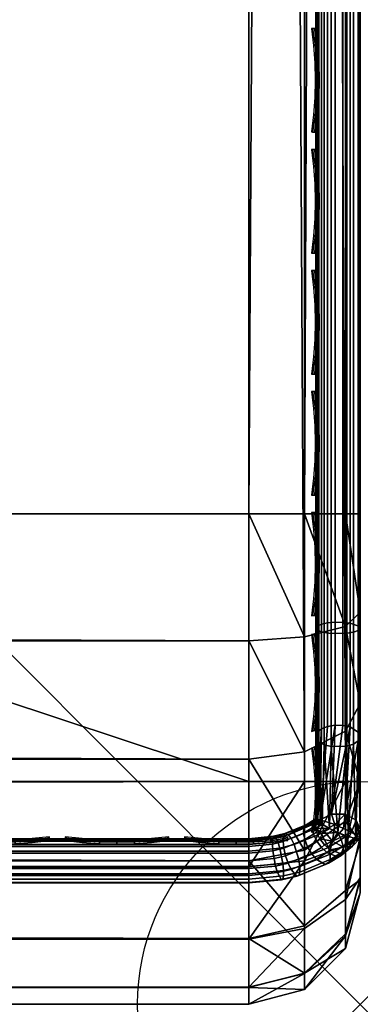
# Model space of a CAD drawing. Header units: inches. Extents: x 0 to 69, y -28.1 to 0.
# Tile 303 of 451: x 68.2 to 69, y -28 to -25.8. Entities that reach past the tile are written whole.
import ezdxf

# ---------------------------------------------------------------- set-up
doc = ezdxf.new("R2010")
doc.units = ezdxf.units.IN
doc.header["$LTSCALE"] = 0.03937
doc.header["$MEASUREMENT"] = 0
doc.header["$PDMODE"] = 35
doc.header["$PDSIZE"] = 1
for name, color, linetype in [('A-FURN-3-NODE', 7, 'Continuous'), ('A-FURN-3-ST', 151, 'Continuous'), ('A-FURN-3-ST-SEAM', 250, 'Continuous'), ('A-FURN-3-STITCH', 15, 'Continuous')]:
    doc.layers.add(name, color=color, linetype=linetype)

msp = doc.modelspace()

# ---------------------------------------------------------------- linework, layer by layer
at = {"layer": 'A-FURN-3-NODE'}
msp.add_point((69, -28.01), dxfattribs=at)

# ---------------------------------------------------------------- meshes
at = {"layer": 'A-FURN-3-ST'}
mesh = msp.add_polyface(dxfattribs=at)
corners = [(0.25, -5.4592, 18), (68.75, -5.4592, 18), (0.25, -5.1746, 17.9626), (68.75, -5.1746, 17.9626), (0.25, -4.9094, 17.8528), (68.75, -4.9094, 17.8528), (0.25, -4.6816, 17.6781), (68.75, -4.6816, 17.6781), (0.25, -4.5068, 17.4505), (68.75, -4.5068, 17.4505), (0.25, -4.3968, 17.1854), (68.75, -4.3968, 17.1854), (0.25, -4.3592, 16.9008), (68.75, -4.3504, 5.5004), (0.25, -4.3504, 5.5004), (0.25, -4.3883, 5.3089), (68.75, -4.3883, 5.3089), (0.25, -4.4967, 5.1466), (68.75, -4.4967, 5.1466), (0.25, -4.659, 5.0381), (68.75, -4.659, 5.0381), (0.25, -4.8504, 5), (0.25, -27.51, 5), (0.125, -4.8504, 5.0335), (0.125, -27.51, 5.0335), (0.0335, -4.8504, 5.125), (0.0335, -4.5038, 5.3567), (0.125, -4.3839, 5.5004), (0.125, -4.4193, 5.3217), (0.125, -4.5204, 5.1703), (0.125, -4.6718, 5.069), (0.0335, -4.4842, 16.9008), (0.125, -4.3926, 16.9008), (0.125, -4.4292, 17.1767), (0.0335, -5.2069, 17.8418), (0.125, -5.4592, 17.9665), (0.125, -5.1833, 17.9302), (0.0335, -4.77, 17.5897), (0.125, -4.7053, 17.6544), (0.125, -4.5358, 17.4337), (0.0335, -4.615, 17.3879), (0.0335, -4.5175, 17.153), (0.125, -4.9261, 17.8238), (0.125, -26.91, 17.9665), (0.25, -26.91, 18)]
mesh.append_faces([[corners[k] for k in face] for face in [(0, 1, 2), (2, 3, 4), (4, 5, 6), (6, 7, 8), (8, 9, 10), (10, 11, 12), (12, 13, 14), (14, 13, 15), (15, 16, 17), (17, 18, 19), (19, 20, 21), (21, 22, 23), (23, 24, 25), (26, 27, 28), (28, 27, 14), (28, 14, 15), (28, 15, 29), (29, 15, 17), (29, 17, 30), (30, 17, 19), (30, 19, 23), (23, 19, 21), (23, 25, 30), (27, 31, 32), (27, 32, 14), (14, 32, 12), (31, 33, 32), (32, 33, 10), (32, 10, 12), (34, 35, 36), (37, 38, 39, 40), (40, 39, 33, 41), (35, 0, 36), (36, 0, 2), (36, 2, 42), (42, 2, 4), (42, 4, 38), (38, 4, 6), (38, 6, 39), (39, 6, 8), (39, 8, 33), (33, 8, 10), (35, 43, 0), (44, 1, 0)]])
mesh = msp.add_polyface(dxfattribs=at)
corners = [(68.875, -4.8504, 5.0335), (68.875, -27.51, 5.0335), (68.75, -4.8504, 5), (68.75, -4.3504, 5.5004), (68.875, -4.3839, 5.5004), (68.75, -4.3883, 5.3089), (68.875, -4.4193, 5.3217), (68.75, -4.4967, 5.1466), (68.875, -4.5204, 5.1703), (68.75, -4.659, 5.0381), (68.875, -4.6718, 5.069), (68.9665, -4.7068, 5.1536), (68.9665, -4.4754, 5.5003), (68.9665, -4.5038, 5.3567), (68.9665, -4.5851, 5.2349), (68.75, -4.3592, 16.9008), (68.875, -4.3926, 16.9008), (68.75, -5.4592, 18), (68.875, -5.4592, 17.9665), (68.75, -5.1746, 17.9626), (68.875, -5.1833, 17.9302), (68.75, -4.9094, 17.8528), (68.875, -4.9261, 17.8238), (68.75, -4.6816, 17.6781), (68.875, -4.7053, 17.6544), (68.75, -4.5068, 17.4505), (68.875, -4.5358, 17.4337), (68.75, -4.3968, 17.1854), (68.875, -4.4292, 17.1767), (68.9665, -4.5175, 17.153), (68.9665, -5.4592, 17.875), (68.75, -26.91, 18), (68.875, -26.91, 17.9665), (0.25, -5.1746, 17.9626), (0.25, -4.9094, 17.8528), (0.25, -4.6816, 17.6781), (0.25, -4.5068, 17.4505), (0.25, -4.3968, 17.1854), (0.25, -4.3592, 16.9008), (0.25, -4.3883, 5.3089), (0.25, -4.4967, 5.1466), (0.25, -4.659, 5.0381), (0.25, -4.8504, 5), (68.75, -27.51, 5)]
mesh.append_faces([[corners[k] for k in face] for face in [(0, 1, 2), (3, 4, 5), (5, 4, 6), (5, 6, 7), (7, 6, 8), (7, 8, 9), (9, 8, 10), (9, 10, 2), (2, 10, 0), (0, 10, 11), (12, 6, 4), (8, 6, 13, 14), (3, 15, 4), (4, 15, 16), (4, 16, 12), (17, 18, 19), (19, 18, 20), (19, 20, 21), (21, 20, 22), (21, 22, 23), (23, 22, 24), (23, 24, 25), (25, 24, 26), (25, 26, 27), (27, 26, 28), (27, 28, 15), (15, 28, 16), (16, 28, 29), (18, 30, 20), (17, 31, 18), (18, 32, 30), (33, 17, 19), (34, 19, 21), (35, 21, 23), (36, 23, 25), (37, 25, 27), (38, 27, 15), (15, 3, 38), (39, 3, 5), (40, 5, 7), (41, 7, 9), (42, 9, 2), (2, 43, 42)]])
mesh = msp.add_polyface(dxfattribs=at)
corners = [(69, -4.8504, 5.25), (69, -27.51, 5.25), (68.9665, -4.8504, 5.125), (68.9665, -27.51, 5.125), (68.875, -4.8504, 5.0335), (68.9665, -4.7068, 5.1536), (69, -4.7253, 5.2835), (68.9665, -4.5851, 5.2349), (69, -4.6338, 5.3751), (68.9665, -4.5038, 5.3567), (69, -4.6004, 5.5002), (68.9665, -4.4754, 5.5003), (68.875, -4.4193, 5.3217), (68.875, -4.5204, 5.1703), (68.875, -4.6718, 5.069), (68.875, -4.3926, 16.9008), (68.9665, -4.4842, 16.9008), (69, -4.6092, 16.9007), (68.9665, -4.5175, 17.153), (69, -4.6383, 17.1205), (68.875, -5.1833, 17.9302), (68.9665, -5.4592, 17.875), (68.9665, -5.2069, 17.8418), (68.9665, -4.9719, 17.7445), (68.875, -4.9261, 17.8238), (68.9665, -4.77, 17.5897), (68.875, -4.7053, 17.6544), (68.9665, -4.615, 17.3879), (68.875, -4.5358, 17.4337), (68.875, -4.4292, 17.1767), (69, -5.4592, 17.75), (69, -5.2393, 17.7211), (69, -5.0343, 17.6362), (69, -4.8583, 17.5013), (69, -4.7233, 17.3254), (68.9665, -26.91, 17.875), (69, -27.76, 5.5), (69, -27.76, 16.9)]
mesh.append_faces([[corners[k] for k in face] for face in [(0, 1, 2), (2, 3, 4), (4, 5, 2), (2, 5, 0), (0, 5, 6), (6, 5, 7), (6, 7, 8), (8, 7, 9), (8, 9, 10), (10, 9, 11), (11, 9, 12), (13, 7, 5, 14), (11, 15, 16), (11, 16, 10), (10, 16, 17), (15, 18, 16), (16, 18, 19), (16, 19, 17), (20, 21, 22), (20, 22, 23, 24), (24, 23, 25, 26), (26, 25, 27, 28), (28, 27, 18, 29), (21, 30, 22), (22, 30, 31), (22, 31, 23), (23, 31, 32), (23, 32, 25), (25, 32, 33), (25, 33, 27), (27, 33, 34), (27, 34, 18), (18, 34, 19), (21, 35, 30), (0, 10, 1), (6, 8, 0), (0, 8, 10), (10, 17, 36), (37, 17, 30), (17, 19, 30), (30, 19, 34), (30, 34, 33), (33, 32, 30), (30, 32, 31)]])
mesh = msp.add_polyface(dxfattribs=at)
corners = [(68.9665, -4.8504, 5.125), (69, -27.51, 5.25), (68.9665, -27.51, 5.125), (69, -27.7265, 5.375), (69, -27.76, 5.5), (68.9665, -27.8565, 5.3565), (68.9665, -27.885, 5.5), (68.875, -27.9765, 5.5), (68.875, -27.6885, 5.069), (68.9665, -27.6535, 5.1535), (68.875, -27.8399, 5.1701), (68.9665, -27.7752, 5.2348), (68.875, -27.941, 5.3215), (69, -27.635, 5.2835), (69, -27.76, 16.9), (68.9665, -27.885, 16.9), (69, -26.91, 17.75), (68.9665, -26.91, 17.875), (69, -27.13, 17.721), (68.9665, -27.1624, 17.8418), (69, -27.335, 17.6361), (68.9665, -27.3975, 17.7444), (69, -27.511, 17.501), (68.9665, -27.5994, 17.5894), (69, -27.6461, 17.325), (68.9665, -27.7544, 17.3875), (69, -27.731, 17.12), (68.9665, -27.8518, 17.1523), (68.875, -27.9402, 17.176), (68.875, -26.91, 17.9665), (68.875, -27.186, 17.9302), (68.875, -27.4433, 17.8236), (68.875, -27.6641, 17.6541), (68.875, -27.8336, 17.4333), (68.9665, -5.4592, 17.875), (69, -5.4592, 17.75), (69, -4.6004, 5.5002), (69, -4.6092, 16.9007)]
mesh.append_faces([[corners[k] for k in face] for face in [(0, 1, 2), (3, 4, 5), (5, 4, 6), (5, 6, 7), (8, 2, 9), (10, 11, 5, 12), (2, 1, 9), (9, 1, 13), (9, 13, 11), (11, 13, 3), (11, 3, 5), (4, 14, 6), (6, 14, 15), (6, 15, 7), (16, 17, 18), (18, 17, 19), (18, 19, 20), (20, 19, 21), (20, 21, 22), (22, 21, 23), (22, 23, 24), (24, 23, 25), (24, 25, 26), (26, 25, 27), (26, 27, 14), (14, 27, 15), (15, 27, 28), (17, 29, 19), (19, 30, 31, 21), (21, 31, 32, 23), (23, 32, 33, 25), (25, 33, 28, 27), (34, 29, 17), (35, 17, 16), (1, 36, 4), (1, 4, 3), (4, 37, 14), (14, 35, 16), (18, 20, 16), (16, 20, 22), (16, 22, 24), (24, 26, 16), (16, 26, 14), (3, 13, 1)]])
mesh = msp.add_polyface(dxfattribs=at)
corners = [(0.25, -4.8504, 5), (68.75, -27.51, 5), (0.25, -27.51, 5), (0.125, -4.8504, 5.0335), (0.125, -27.51, 5.0335), (0.25, -28.01, 5.5), (0.125, -27.9765, 5.5), (0.25, -27.9719, 5.3087), (0.125, -27.941, 5.3215), (0.25, -27.8636, 5.1464), (0.125, -27.8399, 5.1701), (0.25, -27.7013, 5.0381), (0.125, -27.6885, 5.069), (0.0335, -27.6535, 5.1535), (0.0335, -27.885, 5.5), (0.25, -28.01, 16.9), (0.125, -27.9765, 16.9), (0.25, -26.91, 18), (0.125, -26.91, 17.9665), (0.25, -27.1947, 17.9625), (0.125, -27.186, 17.9302), (0.25, -27.46, 17.8526), (0.125, -27.4433, 17.8236), (0.25, -27.6878, 17.6778), (0.125, -27.6641, 17.6541), (0.25, -27.8626, 17.45), (0.125, -27.8336, 17.4333), (0.25, -27.9725, 17.1847), (0.125, -27.9402, 17.176), (0.0335, -27.8518, 17.1523), (0.0335, -26.91, 17.875), (0.0335, -27.5994, 17.5894), (0.0335, -27.7544, 17.3875), (0.125, -5.4592, 17.9665), (0.25, -5.4592, 18), (68.75, -28.01, 16.9), (68.75, -27.9725, 17.1847), (68.75, -27.8626, 17.45), (68.75, -27.6878, 17.6778), (68.75, -27.46, 17.8526), (68.75, -27.1947, 17.9625), (68.75, -27.7013, 5.0381), (68.75, -27.8636, 5.1464), (68.75, -27.9719, 5.3087)]
mesh.append_faces([[corners[k] for k in face] for face in [(0, 1, 2), (3, 2, 4), (5, 6, 7), (7, 6, 8), (7, 8, 9), (9, 8, 10), (9, 10, 11), (11, 10, 12), (11, 12, 2), (2, 12, 4), (4, 12, 13), (14, 8, 6), (5, 15, 6), (6, 15, 16), (6, 16, 14), (17, 18, 19), (19, 18, 20), (19, 20, 21), (21, 20, 22), (21, 22, 23), (23, 22, 24), (23, 24, 25), (25, 24, 26), (25, 26, 27), (27, 26, 28), (27, 28, 15), (15, 28, 16), (16, 28, 29), (18, 30, 20), (24, 31, 32, 26), (26, 32, 29, 28), (33, 30, 18), (34, 18, 17), (15, 35, 27), (27, 36, 25), (25, 37, 23), (23, 38, 21), (21, 39, 19), (19, 40, 17), (5, 35, 15), (2, 1, 11), (11, 41, 9), (9, 42, 7), (7, 43, 5)]])
mesh = msp.add_polyface(dxfattribs=at)
corners = [(68.875, -4.8504, 5.0335), (68.9665, -27.51, 5.125), (68.875, -27.51, 5.0335), (68.75, -4.8504, 5), (68.75, -27.51, 5), (68.9665, -27.8565, 5.3565), (68.875, -27.9765, 5.5), (68.875, -27.941, 5.3215), (68.75, -28.01, 5.5), (68.75, -27.9719, 5.3087), (68.875, -27.8399, 5.1701), (68.75, -27.8636, 5.1464), (68.875, -27.6885, 5.069), (68.75, -27.7013, 5.0381), (68.9665, -27.6535, 5.1535), (68.9665, -27.7752, 5.2348), (68.9665, -27.885, 16.9), (68.875, -27.9765, 16.9), (68.75, -28.01, 16.9), (68.875, -27.9402, 17.176), (68.75, -27.9725, 17.1847), (68.9665, -27.1624, 17.8418), (68.875, -26.91, 17.9665), (68.875, -27.186, 17.9302), (68.75, -26.91, 18), (68.75, -27.1947, 17.9625), (68.875, -27.4433, 17.8236), (68.75, -27.46, 17.8526), (68.875, -27.6641, 17.6541), (68.75, -27.6878, 17.6778), (68.875, -27.8336, 17.4333), (68.75, -27.8626, 17.45), (68.875, -5.4592, 17.9665), (0.25, -27.9725, 17.1847), (0.25, -27.8626, 17.45), (0.25, -27.6878, 17.6778), (0.25, -27.46, 17.8526), (0.25, -27.1947, 17.9625), (0.25, -26.91, 18), (0.25, -28.01, 5.5), (0.25, -27.7013, 5.0381), (0.25, -27.8636, 5.1464), (0.25, -27.9719, 5.3087), (68.75, -5.4592, 18)]
mesh.append_faces([[corners[k] for k in face] for face in [(0, 1, 2), (3, 2, 4), (5, 6, 7), (7, 6, 8), (7, 8, 9), (7, 9, 10), (10, 9, 11), (10, 11, 12), (12, 11, 13), (12, 13, 2), (2, 13, 4), (2, 1, 12), (12, 14, 15, 10), (6, 16, 17), (6, 17, 8), (8, 17, 18), (16, 19, 17), (17, 19, 20), (17, 20, 18), (21, 22, 23), (22, 24, 23), (23, 24, 25), (23, 25, 26), (26, 25, 27), (26, 27, 28), (28, 27, 29), (28, 29, 30), (30, 29, 31), (30, 31, 19), (19, 31, 20), (32, 24, 22), (33, 18, 20), (34, 20, 31), (35, 31, 29), (36, 29, 27), (37, 27, 25), (38, 25, 24), (8, 18, 39), (40, 4, 13), (41, 13, 11), (42, 11, 9), (39, 9, 8), (24, 43, 38)]])
at = {"layer": 'A-FURN-3-ST-SEAM'}
mesh = msp.add_polyface(dxfattribs=at)
corners = [(68.9035, -9.0343, 17.8826), (68.9128, -9.0343, 17.8675), (68.9128, -12.6094, 17.8675), (68.9035, -12.6094, 17.8826), (68.9128, -16.1846, 17.8675), (68.9035, -16.1846, 17.8826), (68.9128, -19.7597, 17.8675), (68.9035, -19.7597, 17.8826), (68.9128, -23.3349, 17.8675), (68.9035, -23.3349, 17.8826), (68.9128, -26.91, 17.8675), (68.9035, -26.91, 17.8826), (68.9, -26.91, 17.9), (68.9, -23.3349, 17.9), (68.9, -19.7597, 17.9), (68.9, -16.1846, 17.9), (68.9, -12.6094, 17.9), (68.9, -9.0343, 17.9), (68.9188, -9.0343, 17.939), (68.9071, -9.0343, 17.9255), (68.9071, -12.6094, 17.9255), (68.9188, -12.6094, 17.939), (68.9071, -16.1846, 17.9255), (68.9188, -16.1846, 17.939), (68.9071, -19.7597, 17.9255), (68.9188, -19.7597, 17.939), (68.9071, -23.3349, 17.9255), (68.9188, -23.3349, 17.939), (68.9071, -26.91, 17.9255), (68.9188, -26.91, 17.939), (68.9, -27.0951, 17.8825), (68.9266, -26.91, 17.8563), (68.9266, -23.3349, 17.8563), (68.9266, -19.7597, 17.8563), (68.9266, -16.1846, 17.8563), (68.9266, -12.6094, 17.8563)]
mesh.append_faces([[corners[k] for k in face] for face in [(9, 8, 10, 11), (11, 12, 9), (9, 13, 7), (7, 13, 14), (7, 14, 5), (5, 14, 15), (5, 15, 3), (3, 15, 16), (3, 16, 0), (0, 16, 17), (27, 26, 28, 29), (19, 17, 20), (20, 17, 16), (20, 16, 22), (22, 16, 15), (22, 15, 24), (24, 15, 14), (24, 14, 26), (26, 14, 13), (26, 13, 28), (28, 13, 12), (28, 12, 30), (31, 10, 8, 32)]])
mesh.append_faces([[corners[k] for k in face] for face in [(7, 6, 8, 9), (25, 24, 26, 27)]], dxfattribs={"vtx0": -1})
mesh.append_faces([[corners[k] for k in face] for face in [(3, 2, 4, 5), (5, 4, 6, 7), (21, 20, 22, 23), (23, 22, 24, 25), (33, 6, 4, 34), (34, 4, 2, 35)]], dxfattribs={"vtx0": -1, "vtx2": -1})
mesh.append_faces([[corners[k] for k in face] for face in [(0, 1, 2, 3), (18, 19, 20, 21), (32, 8, 6, 33)]], dxfattribs={"vtx2": -1})
mesh = msp.add_polyface(dxfattribs=at)
corners = [(68.9433, -27.3837, 17.7238), (68.9266, -27.3866, 17.7289), (68.9266, -27.1546, 17.8243), (68.9433, -27.1531, 17.8187), (68.9266, -26.91, 17.8563), (68.9433, -26.91, 17.8505), (68.9266, -23.3349, 17.8563), (68.9433, -23.3349, 17.8505), (68.9266, -19.7597, 17.8563), (68.9433, -19.7597, 17.8505), (68.9981, -19.7597, 17.8868), (68.9997, -19.7597, 17.9045), (68.9997, -23.3349, 17.9045), (68.9981, -23.3349, 17.8868), (68.9997, -26.91, 17.9045), (68.9981, -26.91, 17.8868), (68.9997, -27.167, 17.871), (68.9981, -27.1624, 17.8538), (68.9997, -27.4107, 17.7707), (68.9981, -27.4018, 17.7553), (68.9949, -19.7597, 17.9217), (68.9949, -23.3349, 17.9217), (68.9949, -26.91, 17.9217), (68.9949, -27.1714, 17.8876), (68.9949, -27.4192, 17.7856), (68.9345, -19.7597, 17.9472), (68.9188, -19.7597, 17.939), (68.9188, -23.3349, 17.939), (68.9345, -23.3349, 17.9472), (68.9188, -26.91, 17.939), (68.9345, -26.91, 17.9472), (68.9188, -27.1758, 17.9043), (68.9345, -27.1779, 17.9122), (68.9188, -27.4278, 17.8006), (68.9345, -27.4319, 17.8077), (68.961, -27.3842, 17.7247), (68.961, -27.1534, 17.8197), (68.961, -26.91, 17.8515), (68.961, -23.3349, 17.8515), (68.9772, -27.3879, 17.7311), (68.9772, -27.1553, 17.8268), (68.9845, -27.4264, 17.7981), (68.9845, -27.1751, 17.9016), (68.9845, -26.91, 17.9362), (68.9845, -23.3349, 17.9362), (68.9696, -27.4313, 17.8065), (68.9696, -27.1775, 17.9109), (68.9772, -26.91, 17.8588), (68.9772, -23.3349, 17.8588), (68.9696, -26.91, 17.9459), (68.9696, -23.3349, 17.9459)]
mesh.append_faces([[corners[k] for k in face] for face in [(0, 1, 2, 3), (3, 2, 4, 5), (5, 4, 6, 7), (13, 12, 14, 15), (15, 14, 16, 17), (17, 16, 18, 19), (12, 21, 22, 14), (14, 22, 23, 16), (16, 23, 24, 18), (28, 27, 29, 30), (30, 29, 31, 32), (32, 31, 33, 34), (35, 0, 3, 36), (36, 3, 5, 37), (37, 5, 7, 38), (17, 19, 39, 40), (40, 39, 35, 36), (41, 24, 23, 42), (42, 23, 22, 43), (43, 22, 21, 44), (32, 34, 45, 46), (46, 45, 41, 42), (40, 36, 37, 47), (47, 37, 38, 48), (17, 40, 47, 15), (15, 47, 48, 13), (46, 42, 43, 49), (49, 43, 44, 50), (32, 46, 49, 30), (30, 49, 50, 28)]])
mesh.append_faces([[corners[k] for k in face] for face in [(10, 11, 12, 13), (11, 20, 21, 12), (25, 26, 27, 28)]], dxfattribs={"vtx0": -1})
mesh.append_faces([[corners[k] for k in face] for face in [(7, 6, 8, 9)]], dxfattribs={"vtx2": -1})
mesh = msp.add_polyface(dxfattribs=at)
corners = [(68.9, -27.594, 17.6295), (68.9, -27.4463, 17.7439), (68.9001, -27.5938, 17.6261), (68.9, -27.4084, 17.7668), (68.9035, -27.3997, 17.7517), (68.9, -27.2772, 17.8301), (68.9035, -27.1614, 17.8498), (68.9, -27.1658, 17.8666), (68.9, -27.0951, 17.8825), (68.9035, -26.91, 17.8826), (68.9, -26.91, 17.9), (68.9035, -23.3349, 17.8826), (68.9, -23.3349, 17.9), (68.9034, -27.5979, 17.6505), (68.9, -27.5941, 17.6303), (68.8995, -27.5976, 17.6074), (68.8931, -27.6024, 17.6121), (68.8985, -27.5949, 17.6272), (68.8735, -27.6142, 17.6239), (68.8781, -27.6073, 17.6395), (68.8303, -27.6272, 17.6593), (68.8274, -27.6335, 17.643), (68.8049, -27.6331, 17.6652), (68.8029, -27.6391, 17.6486), (68.75, -27.6385, 17.6706), (68.8752, -27.6405, 17.6006), (68.8726, -27.6258, 17.6105), (68.892, -27.6141, 17.5988), (68.895, -27.6284, 17.5887), (68.8983, -27.6093, 17.5941), (68.9015, -27.6236, 17.5839), (68.8908, -27.6077, 17.6628), (68.8102, -27.6361, 17.691), (68.8384, -27.6295, 17.6845), (68.8268, -27.6449, 17.6294), (68.9014, -27.6149, 17.6753), (68.845, -27.6382, 17.6985), (68.912, -27.6269, 17.6831), (68.8517, -27.6518, 17.7078)]
mesh.append_faces([[corners[k] for k in face] for face in [(0, 1, 2), (1, 3, 4), (4, 3, 5), (6, 5, 7), (6, 7, 8), (9, 8, 10), (11, 10, 12), (13, 1, 14), (14, 1, 0), (2, 15, 16), (2, 16, 17), (17, 16, 18), (17, 18, 19), (19, 18, 20), (20, 18, 21), (20, 21, 22), (22, 21, 23), (22, 23, 24), (25, 26, 27, 28), (28, 27, 29, 30), (31, 13, 19), (19, 13, 14), (19, 14, 17), (17, 14, 0), (17, 0, 2), (22, 32, 20), (20, 32, 33), (20, 33, 19), (19, 33, 31), (27, 16, 15, 29), (16, 27, 26, 18), (18, 26, 34, 21), (35, 31, 33, 36), (37, 35, 36, 38)]])
mesh = msp.add_polyface(dxfattribs=at)
corners = [(68.9001, -27.5938, 17.6261), (68.9128, -27.3922, 17.7386), (68.91, -27.5959, 17.5859), (68.9266, -27.3866, 17.7289), (68.9035, -26.91, 17.8826), (68.9128, -26.91, 17.8675), (68.9128, -27.1575, 17.8352), (68.9035, -27.1614, 17.8498), (68.9035, -27.3997, 17.7517), (68.9, -27.4463, 17.7439), (68.9, -27.2772, 17.8301), (68.9, -27.0951, 17.8825), (68.9141, -27.6057, 17.666), (68.9188, -27.4278, 17.8006), (68.9071, -27.4211, 17.7889), (68.9034, -27.5979, 17.6505), (68.9188, -26.91, 17.939), (68.9071, -26.91, 17.9255), (68.9071, -27.1723, 17.8913), (68.9188, -27.1758, 17.9043), (68.9, -27.1658, 17.8666), (68.9, -27.4084, 17.7668), (68.9266, -27.1546, 17.8243), (68.9266, -26.91, 17.8563), (68.8995, -27.5976, 17.6074), (68.9015, -27.6236, 17.5839), (68.8983, -27.6093, 17.5941), (68.9177, -27.6207, 17.5691), (68.9088, -27.6386, 17.5782), (68.902, -27.6437, 17.5832), (68.895, -27.6284, 17.5887), (68.9006, -27.6842, 17.6043), (68.8901, -27.6717, 17.5972), (68.9125, -27.658, 17.5837), (68.9247, -27.6694, 17.5896), (68.912, -27.6269, 17.6831), (68.9308, -27.6156, 17.6724), (68.9014, -27.6149, 17.6753), (68.8908, -27.6077, 17.6628), (68.9198, -27.6526, 17.5783)]
mesh.append_faces([[corners[k] for k in face] for face in [(0, 1, 2), (2, 1, 3), (4, 5, 6, 7), (7, 6, 1, 8), (8, 1, 0), (0, 9, 8), (8, 10, 7), (7, 11, 4), (12, 13, 14), (12, 14, 15), (15, 14, 9), (16, 17, 18, 19), (19, 18, 14, 13), (17, 11, 18), (18, 11, 20), (18, 20, 10), (18, 10, 14), (14, 10, 21), (14, 21, 9), (22, 3, 1, 6), (22, 6, 5, 23), (2, 24, 0), (25, 26, 2), (2, 26, 24), (2, 27, 25), (25, 27, 28), (25, 28, 29, 30), (31, 32, 33, 34), (35, 36, 37), (37, 36, 12), (37, 12, 38), (38, 12, 15), (33, 29, 28, 39)]])
mesh = msp.add_polyface(dxfattribs=at)
corners = [(68.99, -27.6383, 17.6283), (68.9995, -27.637, 17.5772), (69, -27.6176, 17.6076), (68.9909, -27.5968, 17.5868), (68.993, -27.6317, 17.5565), (68.98, -27.6241, 17.5436), (68.9662, -27.5837, 17.5737), (68.9624, -27.6154, 17.5403), (68.9429, -27.607, 17.5472), (68.91, -27.5959, 17.5859), (68.9353, -27.5833, 17.5733), (68.9177, -27.6207, 17.5691), (68.9377, -27.6441, 17.5669), (68.9266, -27.3866, 17.7289), (68.9433, -27.3837, 17.7238), (68.9981, -27.4018, 17.7553), (68.9997, -27.4107, 17.7707), (68.9949, -27.4192, 17.7856), (68.9898, -27.6383, 17.6287), (68.9845, -27.4264, 17.7981), (68.9726, -27.6339, 17.6531), (68.9696, -27.4313, 17.8065), (68.9492, -27.6247, 17.6692), (68.9345, -27.4319, 17.8077), (68.9308, -27.6156, 17.6724), (68.9188, -27.4278, 17.8006), (68.9141, -27.6057, 17.666), (68.9772, -27.3879, 17.7311), (68.961, -27.3842, 17.7247), (68.9666, -27.6332, 17.6583), (68.912, -27.6269, 17.6831)]
mesh.append_faces([[corners[k] for k in face] for face in [(0, 1, 2), (2, 1, 3), (3, 1, 4), (3, 4, 5), (3, 5, 6), (6, 5, 7), (6, 7, 8), (9, 10, 8), (8, 10, 6), (9, 8, 11), (11, 8, 12), (12, 8, 7), (12, 7, 5), (9, 13, 14), (15, 16, 2), (2, 16, 17), (2, 17, 18), (18, 17, 19), (18, 19, 20), (20, 19, 21), (20, 21, 22), (22, 21, 23), (22, 23, 24), (24, 23, 25), (24, 25, 26), (2, 3, 15), (15, 3, 6), (15, 6, 27), (27, 6, 10), (27, 10, 28), (28, 10, 14), (10, 9, 14), (29, 20, 22), (30, 22, 24)]])
mesh = msp.add_polyface(dxfattribs=at)
corners = [(68.8036, -27.6657, 17.6257), (68.8025, -27.6506, 17.635), (68.8268, -27.6449, 17.6294), (68.8285, -27.6599, 17.62), (68.8726, -27.6258, 17.6105), (68.8752, -27.6405, 17.6006), (68.895, -27.6284, 17.5887), (68.902, -27.6437, 17.5832), (68.8812, -27.6564, 17.5958), (68.8323, -27.6768, 17.6161), (68.8062, -27.6828, 17.6221), (68.8143, -27.7145, 17.6344), (68.8099, -27.6999, 17.6253), (68.8379, -27.6933, 17.6188), (68.8446, -27.7074, 17.6274), (68.8901, -27.6717, 17.5972), (68.9006, -27.6842, 17.6043), (68.921, -27.6962, 17.6302), (68.8574, -27.7224, 17.6562), (68.8228, -27.7306, 17.6644), (68.75, -27.7376, 17.6713), (68.75, -27.7207, 17.6406), (68.75, -27.7295, 17.7053), (68.75, -27.7367, 17.689), (68.8259, -27.7295, 17.6819), (68.8275, -27.7221, 17.6981), (68.862, -27.7209, 17.6733), (68.8644, -27.7133, 17.6893), (68.9282, -27.6936, 17.6463), (68.932, -27.6855, 17.6617), (68.8049, -27.6331, 17.6652), (68.75, -27.642, 17.6969), (68.8102, -27.6361, 17.691), (68.9125, -27.658, 17.5837), (68.8274, -27.6335, 17.643), (68.8029, -27.6391, 17.6486), (68.845, -27.6382, 17.6985), (68.8384, -27.6295, 17.6845), (68.8146, -27.6454, 17.7056), (68.75, -27.6517, 17.7118), (68.8517, -27.6518, 17.7078), (68.8191, -27.6595, 17.7155), (68.75, -27.6661, 17.7221), (68.9285, -27.6579, 17.6829), (68.912, -27.6269, 17.6831), (68.8622, -27.6852, 17.71), (68.826, -27.6938, 17.7186), (68.75, -27.701, 17.7257), (68.9322, -27.6731, 17.6745), (68.8645, -27.701, 17.7022), (68.8276, -27.7098, 17.711), (68.75, -27.7171, 17.7182)]
mesh.append_faces([[corners[k] for k in face] for face in [(0, 1, 2, 3), (3, 2, 4, 5), (6, 7, 8, 5), (5, 8, 9, 3), (3, 9, 10, 0), (11, 12, 13, 14), (14, 13, 15, 16), (16, 17, 18, 14), (14, 18, 19, 11), (11, 19, 20, 21), (22, 23, 24, 25), (25, 24, 26, 27), (27, 26, 28, 29), (30, 31, 32), (17, 28, 26, 18), (18, 26, 24, 19), (19, 24, 23, 20), (7, 33, 15, 8), (8, 15, 13, 9), (9, 13, 12, 10), (34, 2, 1, 35), (36, 37, 32, 38), (38, 32, 31, 39), (40, 36, 38, 41), (41, 38, 39, 42), (43, 44, 40, 45), (45, 40, 41, 46), (46, 41, 42, 47), (48, 43, 45, 49), (49, 45, 46, 50), (50, 46, 47, 51), (29, 48, 49, 27), (27, 49, 50, 25), (25, 50, 51, 22)]])
mesh = msp.add_polyface(dxfattribs=at)
corners = [(68.9377, -27.6441, 17.5669), (68.98, -27.6241, 17.5436), (68.9624, -27.6572, 17.58), (68.993, -27.6317, 17.5565), (68.9995, -27.637, 17.5772), (68.99, -27.6383, 17.6283), (68.9824, -27.655, 17.6034), (68.9898, -27.6383, 17.6287), (69, -27.6176, 17.6076), (68.9247, -27.6694, 17.5896), (68.9125, -27.658, 17.5837), (68.9198, -27.6526, 17.5783), (68.9326, -27.6635, 17.5838), (68.9088, -27.6386, 17.5782), (68.9177, -27.6207, 17.5691), (68.9574, -27.6726, 17.6068), (68.9485, -27.6792, 17.6133), (68.921, -27.6962, 17.6302), (68.9006, -27.6842, 17.6043), (68.932, -27.6855, 17.6617), (68.9282, -27.6936, 17.6463), (68.9569, -27.6759, 17.6286), (68.9614, -27.6673, 17.6436), (68.9662, -27.669, 17.6218), (68.9709, -27.6603, 17.6366), (68.9711, -27.6479, 17.6494), (68.9726, -27.6339, 17.6531), (68.9666, -27.6332, 17.6583), (68.9492, -27.6247, 17.6692), (68.9573, -27.6401, 17.6652), (68.9285, -27.6579, 17.6829), (68.9322, -27.6731, 17.6745), (68.9616, -27.6549, 17.6565), (68.912, -27.6269, 17.6831)]
mesh.append_faces([[corners[k] for k in face] for face in [(0, 1, 2), (2, 1, 3), (2, 3, 4), (5, 6, 4), (4, 6, 2), (7, 5, 8), (9, 10, 11, 12), (12, 11, 0), (0, 11, 13), (0, 13, 14), (0, 2, 12), (12, 2, 15), (12, 15, 16, 9), (9, 16, 17, 18), (19, 20, 21, 22), (22, 21, 23, 24), (24, 23, 6), (6, 23, 15), (6, 15, 2), (6, 5, 24), (24, 5, 7), (24, 7, 25), (25, 7, 26), (25, 26, 27), (27, 28, 29), (29, 28, 30), (29, 30, 31, 32), (32, 31, 19, 22), (30, 28, 33), (25, 27, 29, 32), (32, 22, 24, 25), (21, 16, 15, 23), (16, 21, 20, 17)]])
mesh = msp.add_polyface(dxfattribs=at)
corners = [(68.75, -27.6385, 17.6706), (68.8029, -27.6391, 17.6486), (68.75, -27.6444, 17.6539), (65, -27.6385, 17.6706), (65, -27.6444, 17.6539), (61.25, -27.6385, 17.6706), (61.25, -27.671, 17.631), (61.25, -27.6558, 17.6402), (65, -27.6558, 17.6402), (65, -27.671, 17.631), (68.75, -27.6558, 17.6402), (68.75, -27.671, 17.631), (68.8025, -27.6506, 17.635), (68.8036, -27.6657, 17.6257), (68.8062, -27.6828, 17.6221), (68.75, -27.6884, 17.6276), (65, -27.6884, 17.6276), (61.25, -27.6884, 17.6276), (61.25, -27.7207, 17.6406), (61.25, -27.7057, 17.6311), (65, -27.7057, 17.6311), (65, -27.7207, 17.6406), (68.75, -27.7057, 17.6311), (68.75, -27.7207, 17.6406), (68.8099, -27.6999, 17.6253), (68.8143, -27.7145, 17.6344), (68.75, -27.7376, 17.6713), (65, -27.7376, 17.6713), (61.25, -27.7376, 17.6713), (61.25, -27.7295, 17.7053), (61.25, -27.7367, 17.689), (65, -27.7367, 17.689), (65, -27.7295, 17.7053), (68.75, -27.7367, 17.689), (68.75, -27.7295, 17.7053), (65, -27.642, 17.6969), (68.75, -27.642, 17.6969), (68.8049, -27.6331, 17.6652), (61.25, -27.642, 17.6969), (68.75, -27.6517, 17.7118), (65, -27.6517, 17.7118), (68.75, -27.6661, 17.7221), (65, -27.6661, 17.7221), (68.75, -27.701, 17.7257), (65, -27.701, 17.7257), (68.75, -27.7171, 17.7182), (65, -27.7171, 17.7182), (61.25, -27.701, 17.7257), (61.25, -27.7171, 17.7182)]
mesh.append_faces([[corners[k] for k in face] for face in [(0, 1, 2), (0, 2, 3), (3, 2, 4), (3, 4, 5), (9, 8, 10, 11), (11, 10, 12, 13), (13, 14, 15, 11), (11, 15, 16, 9), (21, 20, 22, 23), (23, 22, 24, 25), (23, 26, 27, 21), (32, 31, 33, 34), (3, 35, 0), (0, 35, 36), (0, 36, 37), (3, 38, 35), (26, 33, 31, 27), (14, 24, 22, 15), (15, 22, 20, 16), (1, 12, 10, 2), (2, 10, 8, 4), (39, 36, 35, 40), (41, 39, 40, 42), (43, 41, 42, 44), (45, 43, 44, 46), (34, 45, 46, 32)]])
mesh.append_faces([[corners[k] for k in face] for face in [(6, 7, 8, 9), (18, 19, 20, 21), (29, 30, 31, 32)]], dxfattribs={"vtx0": -1})
mesh.append_faces([[corners[k] for k in face] for face in [(9, 16, 17, 6), (21, 27, 28, 18), (16, 20, 19, 17), (46, 44, 47, 48), (32, 46, 48, 29)]], dxfattribs={"vtx2": -1})
at = {"layer": 'A-FURN-3-STITCH'}
mesh = msp.add_polymesh((7, 4), dxfattribs=at)
for k, corner in enumerate([(68.8907, -26.0532, 17.9558), (68.8929, -26.0533, 17.9543), (68.8972, -26.0533, 17.9514), (68.8993, -26.0533, 17.9499), (68.895, -26.0148, 17.9615), (68.8997, -26.0147, 17.9637), (68.904, -26.0148, 17.9608), (68.9036, -26.0149, 17.9556), (68.8976, -25.9759, 17.9646), (68.9023, -25.9759, 17.9669), (68.9066, -25.9759, 17.964), (68.9062, -25.976, 17.9588), (68.8984, -25.9368, 17.9652), (68.9031, -25.9368, 17.9675), (68.9074, -25.9368, 17.9646), (68.9071, -25.9369, 17.9594), (68.8976, -25.8978, 17.9633), (68.9023, -25.8977, 17.9656), (68.9066, -25.8978, 17.9627), (68.9062, -25.8979, 17.9575), (68.895, -25.859, 17.9589), (68.8997, -25.859, 17.9611), (68.904, -25.859, 17.9582), (68.9036, -25.8591, 17.953), (68.8907, -25.8208, 17.9519), (68.8929, -25.8208, 17.9505), (68.8972, -25.8208, 17.9476), (68.8993, -25.8209, 17.9461)]):
    mesh.set_mesh_vertex(divmod(k, 4), corner)
mesh = msp.add_polymesh((7, 4), dxfattribs=at)
for k, corner in enumerate([(68.8907, -26.3248, 17.9558), (68.8929, -26.3248, 17.9543), (68.8972, -26.3248, 17.9514), (68.8993, -26.3249, 17.9499), (68.895, -26.2863, 17.9615), (68.8997, -26.2863, 17.9637), (68.904, -26.2863, 17.9608), (68.9036, -26.2864, 17.9556), (68.8976, -26.2474, 17.9646), (68.9023, -26.2474, 17.9669), (68.9066, -26.2474, 17.964), (68.9062, -26.2475, 17.9588), (68.8984, -26.2083, 17.9652), (68.9031, -26.2083, 17.9675), (68.9074, -26.2083, 17.9646), (68.9071, -26.2084, 17.9594), (68.8976, -26.1693, 17.9633), (68.9023, -26.1693, 17.9656), (68.9066, -26.1693, 17.9627), (68.9062, -26.1694, 17.9575), (68.895, -26.1305, 17.9589), (68.8997, -26.1305, 17.9611), (68.904, -26.1305, 17.9582), (68.9036, -26.1306, 17.953), (68.8907, -26.0923, 17.9519), (68.8929, -26.0923, 17.9505), (68.8972, -26.0924, 17.9476), (68.8993, -26.0924, 17.9461)]):
    mesh.set_mesh_vertex(divmod(k, 4), corner)
mesh = msp.add_polymesh((7, 4), dxfattribs=at)
for k, corner in enumerate([(68.8907, -26.5963, 17.9558), (68.8929, -26.5963, 17.9543), (68.8972, -26.5964, 17.9514), (68.8993, -26.5964, 17.9499), (68.895, -26.5578, 17.9615), (68.8997, -26.5578, 17.9637), (68.904, -26.5579, 17.9608), (68.9036, -26.5579, 17.9556), (68.8976, -26.519, 17.9646), (68.9023, -26.5189, 17.9669), (68.9066, -26.519, 17.964), (68.9062, -26.5191, 17.9588), (68.8984, -26.4799, 17.9652), (68.9031, -26.4798, 17.9675), (68.9074, -26.4799, 17.9646), (68.9071, -26.48, 17.9594), (68.8976, -26.4408, 17.9633), (68.9023, -26.4408, 17.9656), (68.9066, -26.4408, 17.9627), (68.9062, -26.4409, 17.9575), (68.895, -26.4021, 17.9589), (68.8997, -26.402, 17.9611), (68.904, -26.4021, 17.9582), (68.9036, -26.4022, 17.953), (68.8907, -26.3638, 17.9519), (68.8929, -26.3638, 17.9505), (68.8972, -26.3639, 17.9476), (68.8993, -26.3639, 17.9461)]):
    mesh.set_mesh_vertex(divmod(k, 4), corner)
mesh = msp.add_polymesh((7, 4), dxfattribs=at)
for k, corner in enumerate([(68.8907, -26.8678, 17.9558), (68.8929, -26.8678, 17.9543), (68.8972, -26.8679, 17.9514), (68.8993, -26.8679, 17.9499), (68.895, -26.8294, 17.9615), (68.8997, -26.8293, 17.9637), (68.904, -26.8294, 17.9608), (68.9036, -26.8295, 17.9556), (68.8976, -26.7905, 17.9646), (68.9023, -26.7904, 17.9669), (68.9066, -26.7905, 17.964), (68.9062, -26.7906, 17.9588), (68.8984, -26.7514, 17.9652), (68.9031, -26.7514, 17.9675), (68.9074, -26.7514, 17.9646), (68.9071, -26.7515, 17.9594), (68.8976, -26.7124, 17.9633), (68.9023, -26.7123, 17.9656), (68.9066, -26.7124, 17.9627), (68.9062, -26.7124, 17.9575), (68.895, -26.6736, 17.9589), (68.8997, -26.6736, 17.9611), (68.904, -26.6736, 17.9582), (68.9036, -26.6737, 17.953), (68.8907, -26.6353, 17.9519), (68.8929, -26.6354, 17.9505), (68.8972, -26.6354, 17.9476), (68.8993, -26.6354, 17.9461)]):
    mesh.set_mesh_vertex(divmod(k, 4), corner)
mesh = msp.add_polymesh((7, 4), dxfattribs=at)
for k, corner in enumerate([(68.8907, -27.1383, 17.9323), (68.8929, -27.1381, 17.9308), (68.8972, -27.1378, 17.9279), (68.8993, -27.1377, 17.9265), (68.895, -27.1008, 17.9426), (68.8997, -27.101, 17.9448), (68.904, -27.1007, 17.9419), (68.9036, -27.1002, 17.9368), (68.8976, -27.0626, 17.9504), (68.9023, -27.0628, 17.9527), (68.9066, -27.0625, 17.9498), (68.9062, -27.0619, 17.9446), (68.8984, -27.0238, 17.9557), (68.9031, -27.0241, 17.958), (68.9074, -27.0238, 17.9551), (68.9071, -27.0232, 17.9499), (68.8976, -26.9848, 17.9586), (68.9023, -26.9851, 17.9608), (68.9066, -26.9848, 17.9579), (68.9062, -26.9842, 17.9528), (68.895, -26.9458, 17.9588), (68.8997, -26.9461, 17.9611), (68.904, -26.9458, 17.9582), (68.9036, -26.9452, 17.953), (68.8907, -26.907, 17.9566), (68.8929, -26.9069, 17.9552), (68.8972, -26.9066, 17.9523), (68.8993, -26.9064, 17.9508)]):
    mesh.set_mesh_vertex(divmod(k, 4), corner)
mesh = msp.add_polymesh((7, 4), dxfattribs=at)
for k, corner in enumerate([(68.8907, -27.3977, 17.838), (68.8929, -27.3971, 17.8366), (68.8972, -27.3961, 17.8339), (68.8993, -27.3956, 17.8326), (68.895, -27.3641, 17.8577), (68.8997, -27.3649, 17.8598), (68.904, -27.3639, 17.8571), (68.9036, -27.362, 17.8522), (68.8976, -27.3292, 17.8751), (68.9023, -27.33, 17.8772), (68.9066, -27.329, 17.8745), (68.9062, -27.3271, 17.8697), (68.8984, -27.2932, 17.8903), (68.9031, -27.294, 17.8924), (68.9074, -27.293, 17.8897), (68.9071, -27.2911, 17.8849), (68.8976, -27.2563, 17.9031), (68.9023, -27.2571, 17.9052), (68.9066, -27.256, 17.9025), (68.9062, -27.2542, 17.8977), (68.895, -27.2187, 17.9135), (68.8997, -27.2195, 17.9156), (68.904, -27.2184, 17.9129), (68.9036, -27.2166, 17.908), (68.8907, -27.1806, 17.9213), (68.8929, -27.1801, 17.92), (68.8972, -27.179, 17.9173), (68.8993, -27.1785, 17.9159)]):
    mesh.set_mesh_vertex(divmod(k, 4), corner)
mesh = msp.add_polymesh((7, 4), dxfattribs=at)
for k, corner in enumerate([(68.8907, -27.6238, 17.6798), (68.8929, -27.6229, 17.6786), (68.8972, -27.6212, 17.6763), (68.8993, -27.6204, 17.6751), (68.895, -27.5965, 17.7075), (68.8997, -27.5978, 17.7093), (68.904, -27.5961, 17.707), (68.9036, -27.5931, 17.7028), (68.8976, -27.5673, 17.7334), (68.9023, -27.5687, 17.7352), (68.9066, -27.5669, 17.7329), (68.9062, -27.5639, 17.7287), (68.8984, -27.5365, 17.7574), (68.9031, -27.5378, 17.7592), (68.9074, -27.5361, 17.7569), (68.9071, -27.533, 17.7527), (68.8976, -27.5041, 17.7793), (68.9023, -27.5054, 17.7812), (68.9066, -27.5037, 17.7788), (68.9062, -27.5007, 17.7746), (68.895, -27.4704, 17.7991), (68.8997, -27.4718, 17.8009), (68.904, -27.4701, 17.7985), (68.9036, -27.467, 17.7943), (68.8907, -27.4357, 17.8165), (68.8929, -27.4349, 17.8154), (68.8972, -27.4332, 17.813), (68.8993, -27.4323, 17.8118)]):
    mesh.set_mesh_vertex(divmod(k, 4), corner)
mesh = msp.add_polymesh((7, 4), dxfattribs=at)
for k, corner in enumerate([(68.3018, -27.6428, 17.7154), (68.3018, -27.6406, 17.7168), (68.3018, -27.6363, 17.7197), (68.3018, -27.6341, 17.7212), (68.2635, -27.647, 17.722), (68.2635, -27.6474, 17.7272), (68.2635, -27.6431, 17.7302), (68.2635, -27.6384, 17.7279), (68.2247, -27.6496, 17.7262), (68.2247, -27.65, 17.7314), (68.2247, -27.6457, 17.7343), (68.2247, -27.641, 17.7321), (68.1856, -27.6505, 17.7279), (68.1857, -27.6508, 17.733), (68.1857, -27.6465, 17.736), (68.1857, -27.6418, 17.7337), (68.1465, -27.6496, 17.727), (68.1466, -27.65, 17.7321), (68.1466, -27.6457, 17.7351), (68.1466, -27.641, 17.7328), (68.1077, -27.647, 17.7235), (68.1077, -27.6474, 17.7287), (68.1077, -27.6431, 17.7316), (68.1077, -27.6384, 17.7294), (68.0693, -27.6428, 17.7176), (68.0693, -27.6406, 17.7191), (68.0693, -27.6363, 17.722), (68.0693, -27.6341, 17.7234)]):
    mesh.set_mesh_vertex(divmod(k, 4), corner)
mesh = msp.add_polymesh((7, 4), dxfattribs=at)
for k, corner in enumerate([(68.5696, -27.6428, 17.7154), (68.5696, -27.6406, 17.7168), (68.5697, -27.6363, 17.7197), (68.5697, -27.6341, 17.7212), (68.5313, -27.647, 17.722), (68.5314, -27.6474, 17.7272), (68.5314, -27.6431, 17.7302), (68.5314, -27.6384, 17.7279), (68.4925, -27.6496, 17.7262), (68.4926, -27.65, 17.7314), (68.4926, -27.6457, 17.7343), (68.4926, -27.641, 17.7321), (68.4535, -27.6505, 17.7279), (68.4535, -27.6508, 17.733), (68.4535, -27.6465, 17.736), (68.4535, -27.6418, 17.7337), (68.4144, -27.6496, 17.727), (68.4144, -27.65, 17.7321), (68.4145, -27.6457, 17.7351), (68.4144, -27.641, 17.7328), (68.3755, -27.647, 17.7235), (68.3756, -27.6474, 17.7287), (68.3756, -27.6431, 17.7316), (68.3756, -27.6384, 17.7294), (68.3371, -27.6428, 17.7176), (68.3371, -27.6406, 17.7191), (68.3372, -27.6363, 17.722), (68.3372, -27.6341, 17.7234)]):
    mesh.set_mesh_vertex(divmod(k, 4), corner)
mesh = msp.add_polymesh((7, 4), dxfattribs=at)
for k, corner in enumerate([(68.8374, -27.6428, 17.7135), (68.8374, -27.6406, 17.7149), (68.8375, -27.6363, 17.7179), (68.8375, -27.6341, 17.7193), (68.7991, -27.647, 17.7205), (68.7992, -27.6474, 17.7257), (68.7993, -27.6431, 17.7286), (68.7992, -27.6384, 17.7263), (68.7604, -27.6496, 17.725), (68.7605, -27.65, 17.7302), (68.7605, -27.6457, 17.7331), (68.7605, -27.641, 17.7308), (68.7213, -27.6505, 17.727), (68.7214, -27.6508, 17.7322), (68.7215, -27.6465, 17.7351), (68.7214, -27.6418, 17.7328), (68.6823, -27.6496, 17.7264), (68.6823, -27.65, 17.7316), (68.6824, -27.6457, 17.7345), (68.6824, -27.641, 17.7323), (68.6434, -27.647, 17.7233), (68.6435, -27.6474, 17.7285), (68.6435, -27.6431, 17.7314), (68.6435, -27.6384, 17.7292), (68.6049, -27.6428, 17.7177), (68.6049, -27.6406, 17.7192), (68.605, -27.6363, 17.7221), (68.605, -27.6341, 17.7235)]):
    mesh.set_mesh_vertex(divmod(k, 4), corner)

doc.saveas('drawing.dxf')
